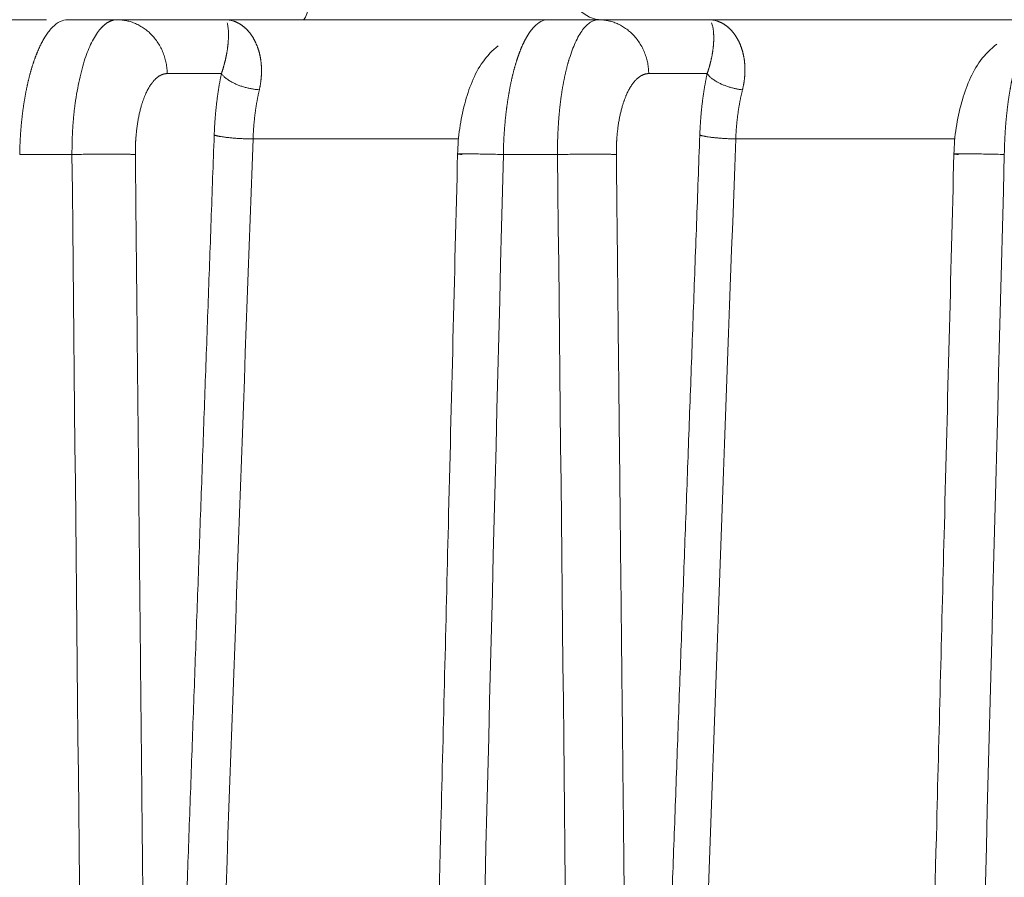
# Model space of a CAD drawing. Header units: millimetres. Extents: x 5437 to 18441, y -4466 to 3128.
# Tile 274 of 497: x 8432 to 8446, y 549 to 562. Entities that reach past the tile are written whole.
import ezdxf

# ---------------------------------------------------------------- set-up
doc = ezdxf.new("R2010")
doc.units = ezdxf.units.MM
doc.layers.add('1', color=7, linetype='Continuous', true_color=0xffffff)
doc.styles.add('TXT08', font='txt.shx', dxfattribs={"width": 0.8, "bigfont": 'gbcbig.shx'})
doc.dimstyles.new('YanXiu', dxfattribs={"dimtxt": 40, "dimasz": 30, "dimexe": 0.66, "dimexo": 0.66, "dimgap": 0.66, "dimtad": 0, "dimdec": 1, "dimdsep": 46, "dimtxsty": 'TXT08', "dimcen": 0, "dimclrd": 256, "dimclre": 165, "dimclrt": 90, "dimazin": 2, "dimtfac": 1, "dimtdec": 1, "dimtofl": 0, "dimtmove": 0, "dimatfit": 3, "dimfxl": 1, "dimlwd": 5, "dimlwe": 13, "dimarcsym": 0})

# ---------------------------------------------------------------- blocks, each defined once
blk = doc.blocks.new('*D35')
at = {"color": 165, "lineweight": 13, "transparency": 16777216}
for p, q in [((8947.864, 668.084), (9114.527, -277.112)), ((8081.233, 515.273), (8247.896, -429.922))]:
    blk.add_line(p, q, dxfattribs=at)
at = {"lineweight": 5, "transparency": 16777216}
for p, q in [((9084.868, -281.671), (8721.139, -345.806)), ((8277.326, -424.063), (8641.055, -359.927))]:
    blk.add_line(p, q, dxfattribs=at)
at = {"lineweight": 20, "transparency": 16777216}
for points in [[(9084, -276.747), (9085.737, -286.595), (9114.413, -276.462)], [(8276.458, -419.139), (8278.194, -428.987), (8247.782, -429.272)]]:
    blk.add_solid(points, dxfattribs=at)
at = {"layer": 'Defpoints', "color": 0, "lineweight": 20, "transparency": 16777216}
for p in [(8947.749, 668.734), (8081.118, 515.923), (9114.413, -276.462)]:
    blk.add_point(p, dxfattribs=at)
at = {"color": 90, "lineweight": 20, "transparency": 16777216, "insert": (8681.097, -352.867), "char_height": 40, "attachment_point": 5, "rotation": 10, "style": 'TXT08'}
blk.add_mtext('880', dxfattribs=at)
blk = doc.blocks.new('*D38')
at = {"color": 165, "lineweight": 13, "transparency": 16777216}
blk.add_line((8986.17, 447.037), (8717.324, 399.632), dxfattribs=at)
at = {"lineweight": 5, "transparency": 16777216}
for start, end in [(171.109661, 178.69322), (181.30678, 188.890339)]:
    blk.add_arc((10243.473, 668.734), 1549.032, start, end, dxfattribs=at)
at = {"lineweight": 20, "transparency": 16777216}
for points in [[(8708.118, 908.947), (8717.983, 907.306), (8717.974, 937.72)], [(8717.983, 430.161), (8708.118, 428.52), (8717.974, 399.747)]]:
    blk.add_solid(points, dxfattribs=at)
at = {"layer": 'Defpoints', "color": 0, "lineweight": 20, "transparency": 16777216}
for p in [(7952.772, 1072.646), (8986.82, 890.315), (8697.061, 758.802), (10020.868, 629.482), (8986.82, 447.152)]:
    blk.add_point(p, dxfattribs=at)
at = {"color": 90, "lineweight": 20, "transparency": 16777216, "insert": (8694.44, 668.734), "char_height": 40, "attachment_point": 5, "rotation": 90, "style": 'TXT08'}
blk.add_mtext('20°', dxfattribs=at)
blk = doc.blocks.new('*D40')
at = {"lineweight": 5, "transparency": 16777216}
for start, end in [(104.30221, 139.92848), (150.07152, 185.69779)]:
    blk.add_arc((9169.331, 707.804), 399.627, start, end, dxfattribs=at)
at = {"lineweight": 20, "transparency": 16777216}
for points in [[(9069.556, 1099.933), (9071.661, 1090.157), (9099.936, 1101.36)], [(8776.632, 668.812), (8766.725, 667.446), (8775.775, 638.41)]]:
    blk.add_solid(points, dxfattribs=at)
at = {"layer": 'Defpoints', "color": 0, "lineweight": 20, "transparency": 16777216}
for p in [(8987, 1741.853), (8912.456, 1013.936), (9169.331, 707.804), (8947.749, 668.734), (8081.118, 515.923)]:
    blk.add_point(p, dxfattribs=at)
at = {"color": 90, "lineweight": 20, "transparency": 16777216, "insert": (8841.976, 937.021), "char_height": 40, "attachment_point": 5, "rotation": 55, "style": 'TXT08'}
blk.add_mtext('90°', dxfattribs=at)
blk = doc.blocks.new('*D43')
at = {"color": 165, "lineweight": 13, "transparency": 16777216}
for p, q in [((10020.868, 628.822), (10020.868, -1427.236)), ((8401.118, -46.541), (8401.118, -1427.236))]:
    blk.add_line(p, q, dxfattribs=at)
at = {"lineweight": 5, "transparency": 16777216}
for p, q in [((8431.118, -1426.576), (9141, -1426.576)), ((9990.868, -1426.576), (9280.987, -1426.576))]:
    blk.add_line(p, q, dxfattribs=at)
at = {"lineweight": 20, "transparency": 16777216}
for points in [[(8431.118, -1421.576), (8431.118, -1431.576), (8401.118, -1426.576)], [(9990.868, -1421.576), (9990.868, -1431.576), (10020.868, -1426.576)]]:
    blk.add_solid(points, dxfattribs=at)
at = {"layer": 'Defpoints', "color": 0, "lineweight": 20, "transparency": 16777216}
for p in [(10020.868, 629.482), (8401.118, -45.881), (10020.868, -1426.576)]:
    blk.add_point(p, dxfattribs=at)
at = {"color": 90, "lineweight": 20, "transparency": 16777216, "insert": (9210.993, -1426.576), "char_height": 40, "attachment_point": 5, "style": 'TXT08'}
blk.add_mtext('1619.7', dxfattribs=at)
blk = doc.blocks.new('*D45')
at = {"color": 165, "lineweight": 13, "transparency": 16777216}
for p, q in [((8078.879, 2459.339), (10490.549, 2459.339)), ((8614.278, -4.077), (10490.549, -4.077))]:
    blk.add_line(p, q, dxfattribs=at)
at = {"lineweight": 5, "transparency": 16777216}
for p, q in [((10489.889, 2429.339), (10489.889, 1308.291)), ((10489.889, 25.923), (10489.889, 1146.971))]:
    blk.add_line(p, q, dxfattribs=at)
at = {"lineweight": 20, "transparency": 16777216}
for points in [[(10484.889, 2429.339), (10494.889, 2429.339), (10489.889, 2459.339)], [(10484.889, 25.923), (10494.889, 25.923), (10489.889, -4.077)]]:
    blk.add_solid(points, dxfattribs=at)
at = {"layer": 'Defpoints', "color": 0, "lineweight": 20, "transparency": 16777216}
for p in [(8078.219, 2459.339), (10489.889, 2459.339), (8613.618, -4.077)]:
    blk.add_point(p, dxfattribs=at)
at = {"color": 90, "lineweight": 20, "transparency": 16777216, "insert": (10489.889, 1227.631), "char_height": 40, "attachment_point": 5, "rotation": 90, "style": 'TXT08'}
blk.add_mtext('2463.4', dxfattribs=at)

msp = doc.modelspace()

# ---------------------------------------------------------------- linework, layer by layer
at = {"color": 7, "lineweight": 20}
msp.add_arc((8078.21928, 516.97839), 1942.36096, 17.50812349, 223.34882114, dxfattribs=at)
at = {"layer": '1', "color": 0, "lineweight": 20}
for p, q in [((8427.78017, 561.92321), (8431.97486, 561.92321)), ((8432.28735, 561.92321), (8433.00363, 561.92321)), ((8433.00363, 561.92321), (8434.58145, 561.92321)), ((8434.58145, 561.92321), (8439.62445, 561.92321)), ((8439.28752, 561.92321), (8440.02956, 561.92321)), ((8440.02956, 561.92321), (8441.63831, 561.92321)), ((8441.63831, 561.92321), (8446.5424, 561.92321)), ((8434.52831, 561.13717), (8433.73729, 561.13717)), ((8441.61499, 561.13717), (8440.76322, 561.13717)), ((8437.99002, 560.18426), (8434.98937, 560.18426)), ((8445.23351, 560.18426), (8442.03169, 560.18426)), ((8432.34824, 559.95811), (8431.58512, 559.95811)), ((8439.43166, 559.95811), (8438.6415, 559.95811))]:
    msp.add_line(p, q, dxfattribs=at)
msp.add_arc((8013.90589, 96.27159), 600, 26.44604786, 75.16248942, dxfattribs=at)
for centre, major_axis, ratio, start_param, end_param in [((8435.71202, 562.42321), (0, 0.5), 0.22752021, 3.14159265, 4.69842635), ((8440.07731, 562.42321), (0, -0.5), 0.91721347, 4.72635161, 6.28318531)]:
    msp.add_ellipse(centre, major_axis=major_axis, ratio=ratio, start_param=start_param, end_param=end_param, dxfattribs=at)
for points, degree, knots in [([(8432.28735, 561.92321), (8432.24976, 561.92321), (8432.21212, 561.914), (8432.13752, 561.87741), (8432.10055, 561.85003), (8432.06428, 561.81394)], 3, [0, 0, 0, 0, 0.5, 0.5, 1, 1, 1, 1]), ([(8432.75024, 561.77506), (8432.75258, 561.77788), (8432.75728, 561.78358), (8432.76444, 561.79189), (8432.77176, 561.8001), (8432.77922, 561.80817), (8432.78684, 561.81609), (8432.79461, 561.82386), (8432.80253, 561.83146), (8432.81061, 561.83887), (8432.81884, 561.84607), (8432.82722, 561.85306), (8432.83576, 561.85982), (8432.84444, 561.86633), (8432.85329, 561.87257), (8432.86228, 561.87854), (8432.87142, 561.88421), (8432.88072, 561.88956), (8432.89016, 561.89459), (8432.89976, 561.89928), (8432.9095, 561.9036), (8432.91939, 561.90754), (8432.92943, 561.91109), (8432.93961, 561.91422), (8432.94994, 561.91692), (8432.9604, 561.91916), (8432.97101, 561.92095), (8432.98176, 561.92223), (8432.99265, 561.92305), (8432.99995, 561.92316), (8433.00363, 561.92321)], 3, [0, 0, 0, 0, 0.0291863, 0.05885613, 0.0890095, 0.11964641, 0.15076686, 0.18237087, 0.21445844, 0.24702956, 0.28008425, 0.3136225, 0.34764431, 0.38214969, 0.41713863, 0.45261114, 0.48856722, 0.52500686, 0.56193007, 0.59933684, 0.63722717, 0.67560107, 0.71445852, 0.75379952, 0.79362407, 0.83393218, 0.87472383, 0.91599901, 0.95775774, 1, 1, 1, 1]), ([(8434.70297, 561.90411), (8434.70626, 561.90304), (8434.71278, 561.90091), (8434.72243, 561.89742), (8434.73189, 561.89376), (8434.74116, 561.88992), (8434.75024, 561.88592), (8434.75912, 561.88175), (8434.7678, 561.87745), (8434.77629, 561.87301), (8434.78459, 561.86847), (8434.79004, 561.8653), (8434.79273, 561.86373)], 3, [0, 0, 0, 0, 0.10799635, 0.21421604, 0.31865891, 0.4213248, 0.52221361, 0.62132526, 0.7186597, 0.81421695, 0.90799702, 1, 1, 1, 1]), ([(8434.79273, 561.86373), (8434.79586, 561.86186), (8434.80209, 561.85812), (8434.81132, 561.85222), (8434.82041, 561.84613), (8434.82934, 561.83983), (8434.83813, 561.83334), (8434.84678, 561.82667), (8434.85528, 561.81981), (8434.86363, 561.81278), (8434.87183, 561.80559), (8434.87989, 561.79823), (8434.8878, 561.79071), (8434.89556, 561.78304), (8434.90318, 561.77523), (8434.91065, 561.76728), (8434.91797, 561.75919), (8434.92514, 561.75098), (8434.93216, 561.74264), (8434.93903, 561.73419), (8434.94576, 561.72562), (8434.95233, 561.71695), (8434.95876, 561.70817), (8434.96503, 561.6993), (8434.97116, 561.69035), (8434.97515, 561.68425), (8434.97713, 561.68122)], 3, [0, 0, 0, 0, 0.04654789, 0.09266824, 0.13836134, 0.18362756, 0.22846723, 0.27288074, 0.31686847, 0.36043083, 0.40356826, 0.44628121, 0.48857014, 0.53043556, 0.57187797, 0.61289793, 0.65349599, 0.69367275, 0.73342882, 0.77276485, 0.81168151, 0.85017951, 0.88825958, 0.92592247, 0.963169, 1, 1, 1, 1]), ([(8439.28752, 561.92321), (8439.25438, 561.92321), (8439.22118, 561.9146), (8439.15511, 561.88038), (8439.12223, 561.85477), (8439.08974, 561.82099)], 3, [0, 0, 0, 0, 0.5, 0.5, 1, 1, 1, 1]), ([(8439.79863, 561.77598), (8439.83632, 561.82445), (8439.87465, 561.86137), (8439.95186, 561.91075), (8439.99075, 561.92321), (8440.02956, 561.92321)], 3, [0, 0, 0, 0, 0.5, 0.5, 1, 1, 1, 1]), ([(8441.76246, 561.90338), (8441.76579, 561.90227), (8441.77241, 561.90008), (8441.7822, 561.89648), (8441.79179, 561.89271), (8441.80118, 561.88875), (8441.81038, 561.88463), (8441.81937, 561.88034), (8441.82816, 561.87592), (8441.83675, 561.87136), (8441.84514, 561.86669), (8441.85064, 561.86343), (8441.85336, 561.86182)], 3, [0, 0, 0, 0, 0.10801682, 0.21425213, 0.31870587, 0.42137801, 0.52226856, 0.62137755, 0.71870506, 0.81425119, 0.90801611, 1, 1, 1, 1]), ([(8441.85336, 561.86182), (8441.85629, 561.86004), (8441.86212, 561.85649), (8441.87075, 561.85091), (8441.87926, 561.84516), (8441.88764, 561.83923), (8441.89588, 561.83314), (8441.904, 561.82688), (8441.91198, 561.82046), (8441.91983, 561.81389), (8441.92755, 561.80717), (8441.93514, 561.80031), (8441.9426, 561.79331), (8441.94992, 561.78617), (8441.95711, 561.77891), (8441.96418, 561.77152), (8441.9711, 561.76401), (8441.9779, 561.75638), (8441.98456, 561.74865), (8441.99109, 561.74081), (8441.99749, 561.73286), (8442.00376, 561.72482), (8442.00989, 561.71669), (8442.01588, 561.70846), (8442.02175, 561.70016), (8442.02747, 561.69177), (8442.03307, 561.68331), (8442.03672, 561.67757), (8442.03853, 561.67472)], 3, [0, 0, 0, 0, 0.04294011, 0.08551888, 0.1277366, 0.16959358, 0.21109015, 0.25222665, 0.29300342, 0.33342083, 0.37347926, 0.41317911, 0.45252078, 0.49150472, 0.53013135, 0.56840114, 0.60631458, 0.64387216, 0.68107439, 0.71792182, 0.75441501, 0.79055453, 0.82634099, 0.861775, 0.89685722, 0.93158833, 0.96596901, 1, 1, 1, 1]), ([(8432.02795, 561.77423), (8432.02565, 561.77147), (8432.02104, 561.76597), (8432.01419, 561.75745), (8432.00741, 561.74879), (8432.00069, 561.73997), (8431.99405, 561.73099), (8431.98747, 561.72186), (8431.98095, 561.71258), (8431.97451, 561.70316), (8431.96813, 561.6936), (8431.96183, 561.68391), (8431.95559, 561.67408), (8431.94942, 561.66414), (8431.94331, 561.65407), (8431.93728, 561.64388), (8431.93132, 561.63359), (8431.92542, 561.62318), (8431.91959, 561.61267), (8431.91383, 561.60206), (8431.90814, 561.59135), (8431.90252, 561.58056), (8431.89696, 561.56967), (8431.89147, 561.5587), (8431.88605, 561.54764), (8431.8807, 561.53652), (8431.87542, 561.52531), (8431.8702, 561.51404), (8431.86506, 561.5027), (8431.85998, 561.4913), (8431.85496, 561.47985), (8431.85002, 561.46833), (8431.84514, 561.45677), (8431.84032, 561.44516), (8431.83557, 561.4335), (8431.83089, 561.4218), (8431.82628, 561.41006), (8431.82173, 561.39829), (8431.81724, 561.38649), (8431.81282, 561.37466), (8431.80847, 561.36281), (8431.8056, 561.35485), (8431.80418, 561.35088)], 3, [0, 0, 0, 0, 0.02803445, 0.05591326, 0.08363643, 0.11120395, 0.13861584, 0.16587209, 0.19297271, 0.2199177, 0.24670705, 0.27334078, 0.29981888, 0.32614136, 0.35230821, 0.37831944, 0.40417506, 0.42987507, 0.45541946, 0.48080824, 0.50604142, 0.531119, 0.55604097, 0.58080736, 0.60541814, 0.62987335, 0.65417296, 0.678317, 0.70230545, 0.72613834, 0.74981566, 0.77333741, 0.7967036, 0.81991424, 0.84296933, 0.86586888, 0.88861288, 0.91120135, 0.93363429, 0.95591171, 0.97803361, 1, 1, 1, 1]), ([(8434.61704, 561.50321), (8434.61757, 561.50715), (8434.61864, 561.51505), (8434.6201, 561.52673), (8434.62148, 561.53832), (8434.62276, 561.54981), (8434.62394, 561.5612), (8434.62503, 561.57249), (8434.62602, 561.58367), (8434.62692, 561.59474), (8434.62773, 561.6057), (8434.62844, 561.61653), (8434.62907, 561.62724), (8434.62961, 561.63782), (8434.63006, 561.64827), (8434.63043, 561.65858), (8434.63071, 561.66876), (8434.63091, 561.67879), (8434.63103, 561.68867), (8434.63107, 561.6984), (8434.63103, 561.70797), (8434.63092, 561.71739), (8434.63074, 561.72664), (8434.63049, 561.73574), (8434.63027, 561.74163), (8434.63015, 561.74458)], 3, [0, 0, 0, 0, 0.03952348, 0.07940054, 0.11963215, 0.16021925, 0.20116274, 0.24246351, 0.28412243, 0.32614033, 0.36851805, 0.41125637, 0.45435608, 0.49781794, 0.54164269, 0.58583106, 0.63038374, 0.67530144, 0.72058481, 0.76623452, 0.81225121, 0.8586355, 0.905388, 0.9525093, 1, 1, 1, 1]), ([(8439.0505, 561.77507), (8439.0484, 561.77234), (8439.04421, 561.7669), (8439.03797, 561.75848), (8439.03179, 561.74992), (8439.02567, 561.74119), (8439.01961, 561.7323), (8439.01361, 561.72326), (8439.00767, 561.71408), (8439.00178, 561.70475), (8438.99596, 561.69528), (8438.99019, 561.68567), (8438.98449, 561.67593), (8438.97884, 561.66607), (8438.97325, 561.65608), (8438.96773, 561.64597), (8438.96226, 561.63575), (8438.95685, 561.62541), (8438.9515, 561.61496), (8438.94622, 561.60442), (8438.94099, 561.59377), (8438.93582, 561.58302), (8438.93071, 561.57218), (8438.92566, 561.56125), (8438.92067, 561.55024), (8438.91574, 561.53914), (8438.91087, 561.52796), (8438.90606, 561.51671), (8438.90131, 561.50539), (8438.89662, 561.494), (8438.89199, 561.48254), (8438.88742, 561.47103), (8438.88291, 561.45945), (8438.87845, 561.44782), (8438.87406, 561.43614), (8438.86972, 561.42441), (8438.86544, 561.41264), (8438.86122, 561.40082), (8438.85706, 561.38897), (8438.85296, 561.37708), (8438.84892, 561.36516), (8438.84626, 561.35715), (8438.84493, 561.35316)], 3, [0, 0, 0, 0, 0.02785416, 0.05556185, 0.0831231, 0.1105379, 0.13780627, 0.16492819, 0.19190369, 0.21873276, 0.24541541, 0.27195166, 0.2983415, 0.32458494, 0.35068199, 0.37663265, 0.40243694, 0.42809486, 0.45360642, 0.47897163, 0.5041905, 0.52926303, 0.55418924, 0.57896913, 0.60360271, 0.62809, 0.65243101, 0.67662574, 0.70067421, 0.72457642, 0.7483324, 0.77194215, 0.79540568, 0.81872301, 0.84189415, 0.86491911, 0.88779791, 0.91053057, 0.93311709, 0.95555749, 0.97785179, 1, 1, 1, 1]), ([(8441.70113, 561.49658), (8441.70161, 561.50056), (8441.70258, 561.50855), (8441.70389, 561.52036), (8441.7051, 561.53208), (8441.70619, 561.5437), (8441.70718, 561.55521), (8441.70806, 561.56662), (8441.70883, 561.57791), (8441.7095, 561.58909), (8441.71007, 561.60014), (8441.71053, 561.61108), (8441.7109, 561.62188), (8441.71117, 561.63256), (8441.71133, 561.64309), (8441.71141, 561.65349), (8441.71139, 561.66375), (8441.71128, 561.67386), (8441.71108, 561.68382), (8441.71079, 561.69363), (8441.71041, 561.70328), (8441.70995, 561.71276), (8441.70941, 561.72208), (8441.70879, 561.73125), (8441.70832, 561.73718), (8441.70808, 561.74016)], 3, [0, 0, 0, 0, 0.04000058, 0.08031202, 0.12093517, 0.16187086, 0.20311988, 0.24468303, 0.28656107, 0.32875475, 0.3712648, 0.41409195, 0.45723689, 0.50070032, 0.5444829, 0.58858529, 0.63300814, 0.67775207, 0.72281769, 0.76820562, 0.81391644, 0.85995073, 0.90630905, 0.95299196, 1, 1, 1, 1]), ([(8434.97713, 561.68122), (8434.9792, 561.678), (8434.98332, 561.67158), (8434.98937, 561.66173), (8434.99527, 561.65178), (8435.00103, 561.6417), (8435.00665, 561.63151), (8435.01213, 561.6212), (8435.01747, 561.61079), (8435.02266, 561.60027), (8435.02771, 561.58965), (8435.03262, 561.57894), (8435.03739, 561.56813), (8435.04201, 561.55723), (8435.04648, 561.54624), (8435.05082, 561.53517), (8435.05501, 561.52402), (8435.05905, 561.5128), (8435.06295, 561.5015), (8435.06671, 561.49012), (8435.07032, 561.47869), (8435.07378, 561.46719), (8435.0771, 561.45562), (8435.08028, 561.444), (8435.0833, 561.43233), (8435.08618, 561.4206), (8435.08892, 561.40883), (8435.0915, 561.39701), (8435.09394, 561.38515), (8435.09623, 561.37325), (8435.09765, 561.36524), (8435.09835, 561.36125)], 3, [0, 0, 0, 0, 0.03859575, 0.07688607, 0.11487202, 0.15255468, 0.18993519, 0.22701468, 0.26379437, 0.30027546, 0.33645923, 0.37234696, 0.40794, 0.44323971, 0.47824752, 0.51296488, 0.54739328, 0.58153427, 0.61538944, 0.6489604, 0.68224885, 0.7152565, 0.74798513, 0.78043657, 0.8126127, 0.84451544, 0.8761468, 0.9075088, 0.93860355, 0.96943321, 1, 1, 1, 1]), ([(8442.03853, 561.67472), (8442.04056, 561.67146), (8442.0446, 561.66497), (8442.05052, 561.65502), (8442.05629, 561.64496), (8442.06192, 561.63478), (8442.0674, 561.62449), (8442.07274, 561.61409), (8442.07793, 561.60358), (8442.08297, 561.59296), (8442.08787, 561.58225), (8442.09262, 561.57144), (8442.09723, 561.56054), (8442.10169, 561.54954), (8442.106, 561.53847), (8442.11017, 561.5273), (8442.11419, 561.51606), (8442.11806, 561.50475), (8442.12178, 561.49336), (8442.12536, 561.4819), (8442.12879, 561.47037), (8442.13207, 561.45878), (8442.1352, 561.44713), (8442.13818, 561.43543), (8442.14101, 561.42366), (8442.1437, 561.41185), (8442.14623, 561.39999), (8442.14862, 561.38809), (8442.15085, 561.37614), (8442.15294, 561.36416), (8442.15422, 561.3561), (8442.15486, 561.35208)], 3, [0, 0, 0, 0, 0.03828982, 0.07629565, 0.11401861, 0.15145984, 0.18862052, 0.22550186, 0.26210511, 0.29843153, 0.33448245, 0.3702592, 0.40576316, 0.44099576, 0.47595844, 0.51065269, 0.54508006, 0.57924211, 0.61314046, 0.64677676, 0.68015271, 0.71327006, 0.74613059, 0.77873614, 0.8110886, 0.84318989, 0.87504199, 0.90664695, 0.93800683, 0.96912379, 1, 1, 1, 1]), ([(8445.84349, 561.56873), (8445.75276, 561.49899), (8445.52381, 561.27467), (8445.34392, 560.82208), (8445.24046, 560.34604), (8445.21872, 560.09431), (8445.21555, 559.96487)], 3, [0, 0, 0, 0, 0.20799587, 0.58972956, 0.79165823, 1, 1, 1, 1]), ([(8434.52831, 561.13717), (8434.52969, 561.14117), (8434.53247, 561.14922), (8434.5365, 561.16122), (8434.54047, 561.17324), (8434.54435, 561.18527), (8434.54815, 561.19731), (8434.55187, 561.20935), (8434.5555, 561.22139), (8434.55905, 561.23344), (8434.56252, 561.24548), (8434.56591, 561.25751), (8434.56921, 561.26953), (8434.57242, 561.28155), (8434.57555, 561.29354), (8434.57859, 561.30552), (8434.58155, 561.31747), (8434.58442, 561.32941), (8434.58721, 561.34131), (8434.5899, 561.35318), (8434.59251, 561.36502), (8434.59504, 561.37682), (8434.59747, 561.38858), (8434.59982, 561.4003), (8434.60208, 561.41197), (8434.60426, 561.42359), (8434.60634, 561.43516), (8434.60834, 561.44667), (8434.61026, 561.45812), (8434.61209, 561.46951), (8434.61383, 561.48083), (8434.61549, 561.4921), (8434.61652, 561.49949), (8434.61704, 561.50321)], 3, [0, 0, 0, 0, 0.02778787, 0.05585654, 0.08420817, 0.11284487, 0.14176866, 0.17098151, 0.20048535, 0.23028203, 0.26037336, 0.29076108, 0.32144691, 0.35243249, 0.38371943, 0.41530929, 0.44720358, 0.47940378, 0.51191131, 0.54472757, 0.57785391, 0.61129164, 0.64504203, 0.67910634, 0.71348576, 0.74818148, 0.78319463, 0.81852633, 0.85417767, 0.89014969, 0.92644343, 0.96305987, 1, 1, 1, 1]), ([(8438.5679, 561.54466), (8438.48192, 561.47494), (8438.26179, 561.24988), (8438.09393, 560.80353), (8437.99712, 560.33641), (8437.97695, 560.09036), (8437.97408, 559.96413)], 3, [0, 0, 0, 0, 0.20462372, 0.58894705, 0.79139848, 1, 1, 1, 1]), ([(8441.61499, 561.13717), (8441.61645, 561.14134), (8441.61939, 561.14973), (8441.62366, 561.16225), (8441.62784, 561.1748), (8441.63192, 561.18736), (8441.63591, 561.19993), (8441.63981, 561.21252), (8441.6436, 561.22511), (8441.6473, 561.2377), (8441.6509, 561.25029), (8441.6544, 561.26288), (8441.65779, 561.27546), (8441.66109, 561.28804), (8441.66428, 561.30059), (8441.66737, 561.31313), (8441.67036, 561.32565), (8441.67324, 561.33815), (8441.67602, 561.35061), (8441.67869, 561.36305), (8441.68126, 561.37545), (8441.68373, 561.38781), (8441.68608, 561.40012), (8441.68834, 561.41239), (8441.69048, 561.42461), (8441.69253, 561.43678), (8441.69446, 561.44888), (8441.69629, 561.46092), (8441.69801, 561.4729), (8441.69964, 561.48482), (8441.70063, 561.49264), (8441.70113, 561.49658)], 3, [0, 0, 0, 0, 0.0300194, 0.06034253, 0.09097139, 0.12190793, 0.15315403, 0.18471154, 0.21658223, 0.24876783, 0.28127002, 0.31409042, 0.34723062, 0.38069216, 0.41447652, 0.44858516, 0.48301949, 0.51778088, 0.55287066, 0.58829012, 0.62404052, 0.66012309, 0.69653902, 0.73328947, 0.77037556, 0.80779839, 0.84555902, 0.8836585, 0.92209784, 0.96087802, 1, 1, 1, 1]), ([(8431.80418, 561.35088), (8431.80231, 561.34565), (8431.79859, 561.3352), (8431.79309, 561.31931), (8431.78766, 561.30329), (8431.78229, 561.28713), (8431.777, 561.27084), (8431.77178, 561.25441), (8431.76663, 561.23785), (8431.76155, 561.22117), (8431.75654, 561.20436), (8431.7516, 561.18743), (8431.74674, 561.17038), (8431.74194, 561.15321), (8431.73722, 561.13594), (8431.73257, 561.11855), (8431.72799, 561.10106), (8431.72349, 561.08346), (8431.71906, 561.06576), (8431.7147, 561.04796), (8431.71041, 561.03007), (8431.7062, 561.01209), (8431.70205, 560.99402), (8431.69799, 560.97586), (8431.69399, 560.95762), (8431.69007, 560.93929), (8431.68622, 560.92089), (8431.68244, 560.90241), (8431.67874, 560.88386), (8431.67511, 560.86524), (8431.67155, 560.84656), (8431.66806, 560.82781), (8431.66465, 560.80899), (8431.66131, 560.79012), (8431.65805, 560.7712), (8431.65485, 560.75221), (8431.65173, 560.73318), (8431.64869, 560.7141), (8431.64571, 560.69498), (8431.64281, 560.67581), (8431.63998, 560.6566), (8431.63722, 560.63735), (8431.63454, 560.61807), (8431.63192, 560.59875), (8431.62938, 560.5794), (8431.62691, 560.56003), (8431.62452, 560.54063), (8431.62219, 560.5212), (8431.61994, 560.50176), (8431.61775, 560.4823), (8431.61564, 560.46282), (8431.6136, 560.44333), (8431.61163, 560.42383), (8431.60974, 560.40432), (8431.60791, 560.3848), (8431.60615, 560.36528), (8431.60446, 560.34575), (8431.60285, 560.32623), (8431.6013, 560.30671), (8431.59982, 560.28719), (8431.59841, 560.26768), (8431.59707, 560.24818), (8431.5958, 560.22869), (8431.5946, 560.20921), (8431.59347, 560.18975), (8431.5924, 560.17031), (8431.5914, 560.15088), (8431.59047, 560.13148), (8431.58961, 560.1121), (8431.58882, 560.09274), (8431.58809, 560.07342), (8431.58743, 560.05412), (8431.58683, 560.03485), (8431.5863, 560.01562), (8431.58584, 559.99642), (8431.58544, 559.97725), (8431.58522, 559.96449), (8431.58512, 559.95811)], 3, [0, 0, 0, 0, 0.01438885, 0.02874897, 0.04308036, 0.05738303, 0.07165699, 0.08590224, 0.1001188, 0.11430666, 0.12846584, 0.14259635, 0.15669819, 0.17077136, 0.18481589, 0.19883178, 0.21281902, 0.22677764, 0.24070764, 0.25460903, 0.26848182, 0.28232601, 0.29614162, 0.30992865, 0.32368711, 0.33741701, 0.35111836, 0.36479116, 0.37843544, 0.39205119, 0.40563842, 0.41919715, 0.43272738, 0.44622912, 0.45970238, 0.47314718, 0.48656351, 0.4999514, 0.51331085, 0.52664187, 0.53994446, 0.55321865, 0.56646443, 0.57968183, 0.59287085, 0.60603149, 0.61916378, 0.63226772, 0.64534332, 0.65839059, 0.67140954, 0.68440019, 0.69736254, 0.71029661, 0.72320241, 0.73607994, 0.74892922, 0.76175026, 0.77454307, 0.78730766, 0.80004405, 0.81275225, 0.82543226, 0.8380841, 0.85070778, 0.86330332, 0.87587072, 0.88840999, 0.90092116, 0.91340423, 0.92585921, 0.93828612, 0.95068497, 0.96305576, 0.97539853, 0.98771327, 1, 1, 1, 1]), ([(8432.39379, 560.70091), (8432.41233, 560.82265), (8432.43375, 560.93928), (8432.48172, 561.15776), (8432.50828, 561.2596), (8432.537, 561.35206)], 3, [0, 0, 0, 0, 0.5, 0.5, 1, 1, 1, 1]), ([(8435.09835, 561.36125), (8435.09904, 561.35719), (8435.10041, 561.34907), (8435.1023, 561.33676), (8435.10404, 561.32439), (8435.10563, 561.31194), (8435.10708, 561.29943), (8435.10838, 561.28685), (8435.10954, 561.27421), (8435.11055, 561.2615), (8435.11141, 561.24874), (8435.11212, 561.23591), (8435.11268, 561.22303), (8435.1131, 561.2101), (8435.11337, 561.19711), (8435.11349, 561.18407), (8435.11346, 561.17098), (8435.11329, 561.15785), (8435.11296, 561.14466), (8435.11249, 561.13144), (8435.11187, 561.11817), (8435.1111, 561.10486), (8435.11018, 561.09151), (8435.10911, 561.07812), (8435.10789, 561.0647), (8435.10653, 561.05124), (8435.10501, 561.03775), (8435.10334, 561.02422), (8435.10153, 561.01067), (8435.09956, 560.99709), (8435.09744, 560.98349), (8435.09518, 560.96985), (8435.09276, 560.9562), (8435.09019, 560.94252), (8435.08747, 560.92882), (8435.08461, 560.91511), (8435.08257, 560.90594), (8435.08155, 560.90136)], 3, [0, 0, 0, 0, 0.03086166, 0.06155748, 0.09208994, 0.12246155, 0.1526749, 0.18273257, 0.21263724, 0.24239158, 0.27199836, 0.30146034, 0.33078037, 0.35996132, 0.38900612, 0.41791772, 0.44669913, 0.47535342, 0.50388367, 0.53229303, 0.56058469, 0.58876186, 0.61682782, 0.64478589, 0.6726394, 0.70039177, 0.72804641, 0.7556068, 0.78307645, 0.81045891, 0.83775775, 0.86497661, 0.89211913, 0.91918899, 0.94618992, 0.97312567, 1, 1, 1, 1]), ([(8438.84493, 561.35316), (8438.84322, 561.34795), (8438.8398, 561.33754), (8438.83474, 561.32172), (8438.82975, 561.30577), (8438.82481, 561.28967), (8438.81994, 561.27344), (8438.81514, 561.25707), (8438.8104, 561.24057), (8438.80572, 561.22394), (8438.80111, 561.20718), (8438.79656, 561.19031), (8438.79208, 561.17331), (8438.78766, 561.15619), (8438.78331, 561.13896), (8438.77902, 561.12161), (8438.7748, 561.10416), (8438.77064, 561.0866), (8438.76655, 561.06894), (8438.76253, 561.05118), (8438.75857, 561.03332), (8438.75467, 561.01537), (8438.75084, 560.99732), (8438.74708, 560.97918), (8438.74338, 560.96096), (8438.73975, 560.94265), (8438.73619, 560.92427), (8438.73269, 560.9058), (8438.72925, 560.88726), (8438.72589, 560.86865), (8438.72258, 560.84996), (8438.71935, 560.83121), (8438.71618, 560.8124), (8438.71308, 560.79352), (8438.71004, 560.77458), (8438.70707, 560.75559), (8438.70417, 560.73654), (8438.70133, 560.71744), (8438.69856, 560.69829), (8438.69585, 560.67909), (8438.69321, 560.65986), (8438.69064, 560.64058), (8438.68813, 560.62126), (8438.68569, 560.6019), (8438.68331, 560.58251), (8438.681, 560.56309), (8438.67876, 560.54364), (8438.67658, 560.52417), (8438.67447, 560.50467), (8438.67242, 560.48514), (8438.67044, 560.4656), (8438.66852, 560.44605), (8438.66667, 560.42647), (8438.66488, 560.40689), (8438.66316, 560.3873), (8438.6615, 560.36769), (8438.65991, 560.34809), (8438.65838, 560.32848), (8438.65692, 560.30887), (8438.65552, 560.28926), (8438.65419, 560.26965), (8438.65292, 560.25005), (8438.65172, 560.23046), (8438.65058, 560.21087), (8438.6495, 560.1913), (8438.64848, 560.17175), (8438.64753, 560.15221), (8438.64665, 560.13268), (8438.64582, 560.11318), (8438.64506, 560.0937), (8438.64437, 560.07425), (8438.64373, 560.05482), (8438.64316, 560.03541), (8438.64265, 560.01604), (8438.6422, 559.9967), (8438.64181, 559.9774), (8438.64161, 559.96454), (8438.6415, 559.95811)], 3, [0, 0, 0, 0, 0.01435158, 0.02867513, 0.04297066, 0.0572382, 0.07147776, 0.08568936, 0.09987302, 0.11402876, 0.1281566, 0.14225656, 0.15632864, 0.17037289, 0.18438931, 0.19837792, 0.21233875, 0.22627181, 0.24017712, 0.25405471, 0.2679046, 0.2817268, 0.29552134, 0.30928823, 0.32302751, 0.33673919, 0.35042329, 0.36407983, 0.37770884, 0.39131035, 0.40488436, 0.4184309, 0.43195, 0.44544169, 0.45890597, 0.47234288, 0.48575244, 0.49913467, 0.5124896, 0.52581725, 0.53911765, 0.55239081, 0.56563677, 0.57885555, 0.59204717, 0.60521166, 0.61834905, 0.63145935, 0.6445426, 0.65759882, 0.67062804, 0.68363029, 0.69660558, 0.70955395, 0.72247543, 0.73537003, 0.7482378, 0.76107875, 0.77389291, 0.78668031, 0.79944099, 0.81217496, 0.82488225, 0.8375629, 0.85021694, 0.86284438, 0.87544527, 0.88801963, 0.90056749, 0.91308888, 0.92558383, 0.93805237, 0.95049453, 0.96291034, 0.97529984, 0.98766305, 1, 1, 1, 1]), ([(8439.47243, 560.70075), (8439.47325, 560.7075), (8439.47489, 560.72102), (8439.47744, 560.74119), (8439.48006, 560.7613), (8439.48276, 560.78135), (8439.48553, 560.80134), (8439.48838, 560.82125), (8439.4913, 560.8411), (8439.4943, 560.86087), (8439.49738, 560.88056), (8439.50053, 560.90017), (8439.50376, 560.9197), (8439.50707, 560.93913), (8439.51045, 560.95848), (8439.5139, 560.97773), (8439.51743, 560.99689), (8439.52104, 561.01595), (8439.52472, 561.0349), (8439.52848, 561.05374), (8439.53231, 561.07248), (8439.53622, 561.0911), (8439.5402, 561.1096), (8439.54426, 561.12798), (8439.5484, 561.14624), (8439.5526, 561.16438), (8439.55689, 561.18238), (8439.56124, 561.20025), (8439.56567, 561.21798), (8439.57018, 561.23557), (8439.57476, 561.25302), (8439.57941, 561.27032), (8439.58414, 561.28747), (8439.58894, 561.30447), (8439.59381, 561.32131), (8439.59875, 561.338), (8439.6021, 561.34897), (8439.60378, 561.35446)], 3, [0, 0, 0, 0, 0.02758041, 0.05521833, 0.08291385, 0.11066702, 0.13847794, 0.16634667, 0.19427329, 0.22225786, 0.25030047, 0.27840118, 0.30656006, 0.33477719, 0.36305262, 0.39138645, 0.41977872, 0.44822951, 0.47673889, 0.50530693, 0.53393368, 0.56261922, 0.59136362, 0.62016693, 0.64902922, 0.67795056, 0.70693101, 0.73597063, 0.76506948, 0.79422763, 0.82344513, 0.85272205, 0.88205845, 0.91145439, 0.94090992, 0.9704251, 1, 1, 1, 1]), ([(8442.15486, 561.35208), (8442.15554, 561.34754), (8442.1569, 561.33848), (8442.15872, 561.32474), (8442.16036, 561.31092), (8442.16182, 561.29702), (8442.16309, 561.28305), (8442.16418, 561.269), (8442.16508, 561.25488), (8442.1658, 561.2407), (8442.16633, 561.22645), (8442.16668, 561.21214), (8442.16684, 561.19776), (8442.16682, 561.18333), (8442.16661, 561.16885), (8442.16621, 561.15431), (8442.16563, 561.13972), (8442.16486, 561.12508), (8442.1639, 561.1104), (8442.16276, 561.09568), (8442.16143, 561.08091), (8442.15991, 561.06611), (8442.15821, 561.05127), (8442.15632, 561.03639), (8442.15424, 561.02149), (8442.15197, 561.00656), (8442.14951, 560.99159), (8442.14687, 560.97661), (8442.14404, 560.9616), (8442.14102, 560.94657), (8442.1378, 560.93152), (8442.13442, 560.91646), (8442.132, 560.90639), (8442.13079, 560.90136)], 3, [0, 0, 0, 0, 0.03455734, 0.06892538, 0.10310744, 0.13710688, 0.17092715, 0.20457173, 0.23804418, 0.27134811, 0.30448719, 0.33746516, 0.3702858, 0.40295297, 0.43547057, 0.46784257, 0.500073, 0.53216593, 0.5641255, 0.59595591, 0.62766141, 0.65924628, 0.6907149, 0.72207167, 0.75332104, 0.78446751, 0.81551565, 0.84647005, 0.87733536, 0.90811626, 0.93881748, 0.96944379, 1, 1, 1, 1]), ([(8446.13932, 561.3566), (8446.13774, 561.35139), (8446.1346, 561.34099), (8446.12994, 561.32517), (8446.12535, 561.30921), (8446.12081, 561.29311), (8446.11632, 561.27688), (8446.1119, 561.2605), (8446.10754, 561.244), (8446.10323, 561.22736), (8446.09898, 561.21059), (8446.09479, 561.1937), (8446.09066, 561.17669), (8446.08659, 561.15956), (8446.08258, 561.14231), (8446.07863, 561.12495), (8446.07473, 561.10748), (8446.0709, 561.0899), (8446.06713, 561.07221), (8446.06341, 561.05443), (8446.05975, 561.03654), (8446.05616, 561.01856), (8446.05262, 561.00049), (8446.04914, 560.98232), (8446.04573, 560.96407), (8446.04237, 560.94573), (8446.03907, 560.92731), (8446.03584, 560.90881), (8446.03266, 560.89023), (8446.02954, 560.87158), (8446.02648, 560.85286), (8446.02349, 560.83407), (8446.02055, 560.81521), (8446.01767, 560.79629), (8446.01485, 560.77731), (8446.0121, 560.75827), (8446.0094, 560.73917), (8446.00676, 560.72003), (8446.00419, 560.70083), (8446.00167, 560.68158), (8445.99921, 560.66229), (8445.99682, 560.64296), (8445.99448, 560.62359), (8445.99221, 560.60418), (8445.98999, 560.58474), (8445.98784, 560.56526), (8445.98574, 560.54575), (8445.98371, 560.52622), (8445.98173, 560.50666), (8445.97982, 560.48708), (8445.97796, 560.46747), (8445.97617, 560.44785), (8445.97443, 560.42822), (8445.97276, 560.40857), (8445.97114, 560.38891), (8445.96959, 560.36924), (8445.96809, 560.34957), (8445.96666, 560.32989), (8445.96528, 560.31021), (8445.96396, 560.29053), (8445.96271, 560.27086), (8445.96151, 560.25119), (8445.96037, 560.23152), (8445.9593, 560.21187), (8445.95828, 560.19222), (8445.95732, 560.17259), (8445.95642, 560.15298), (8445.95558, 560.13338), (8445.9548, 560.1138), (8445.95408, 560.09425), (8445.95341, 560.07471), (8445.95281, 560.05521), (8445.95226, 560.03573), (8445.95178, 560.01628), (8445.95135, 559.99686), (8445.95098, 559.97748), (8445.95078, 559.96456), (8445.95068, 559.95811)], 3, [0, 0, 0, 0, 0.01438616, 0.02874289, 0.04307022, 0.05736819, 0.07163682, 0.08587617, 0.10008625, 0.11426711, 0.12841878, 0.14254131, 0.15663471, 0.17069905, 0.18473434, 0.19874063, 0.21271795, 0.22666635, 0.24058586, 0.25447653, 0.26833839, 0.28217147, 0.29597583, 0.3097515, 0.32349852, 0.33721694, 0.35090679, 0.36456812, 0.37820096, 0.39180537, 0.40538138, 0.41892904, 0.4324484, 0.44593948, 0.45940235, 0.47283704, 0.48624359, 0.49962206, 0.5129725, 0.52629493, 0.53958943, 0.55285602, 0.56609475, 0.57930568, 0.59248885, 0.60564432, 0.61877212, 0.63187231, 0.64494493, 0.65799004, 0.67100769, 0.68399793, 0.6969608, 0.70989637, 0.72280467, 0.73568577, 0.74853971, 0.76136656, 0.77416635, 0.78693914, 0.799685, 0.81240397, 0.8250961, 0.83776146, 0.85040009, 0.86301206, 0.87559742, 0.88815622, 0.90068852, 0.91319439, 0.92567387, 0.93812703, 0.95055392, 0.9629546, 0.97532914, 0.98767758, 1, 1, 1, 1]), ([(8433.73729, 561.13717), (8433.67235, 561.13727), (8433.60811, 561.11034), (8433.54734, 561.05742), (8433.43521, 560.90205), (8433.35072, 560.66227), (8433.31707, 560.52309), (8433.28653, 560.32549), (8433.27452, 560.11607), (8433.27269, 560.06352), (8433.27204, 560.01089), (8433.27256, 559.95811)], 5, [0, 0, 0, 0, 0, 0, 0.43343098, 0.43343098, 0.43343098, 0.85997902, 0.85997902, 0.85997902, 1, 1, 1, 1, 1, 1]), ([(8440.76322, 561.13717), (8440.69749, 561.13729), (8440.63244, 561.11073), (8440.57068, 561.05828), (8440.45739, 560.90517), (8440.37131, 560.66727), (8440.33694, 560.5298), (8440.30519, 560.33204), (8440.29245, 560.12167), (8440.29045, 560.06725), (8440.28974, 560.01276), (8440.29031, 559.95811)], 5, [0, 0, 0, 0, 0, 0, 0.43498606, 0.43498606, 0.43498606, 0.85628153, 0.85628153, 0.85628153, 1, 1, 1, 1, 1, 1]), ([(8435.08155, 560.90136), (8435.08008, 560.89496), (8435.07714, 560.88217), (8435.07286, 560.86284), (8435.06867, 560.84342), (8435.06458, 560.8239), (8435.0606, 560.80428), (8435.05672, 560.78457), (8435.05294, 560.76477), (8435.04927, 560.74489), (8435.0457, 560.72492), (8435.04223, 560.70486), (8435.03886, 560.68473), (8435.0356, 560.66452), (8435.03244, 560.64423), (8435.02939, 560.62387), (8435.02644, 560.60345), (8435.02359, 560.58295), (8435.02084, 560.56239), (8435.01821, 560.54177), (8435.01567, 560.52109), (8435.01324, 560.50036), (8435.01092, 560.47957), (8435.00869, 560.45873), (8435.00658, 560.43783), (8435.00457, 560.4169), (8435.00266, 560.39592), (8435.00086, 560.3749), (8434.99916, 560.35384), (8434.99757, 560.33274), (8434.99608, 560.31161), (8434.99469, 560.29045), (8434.99342, 560.26926), (8434.99224, 560.24804), (8434.99118, 560.22681), (8434.99021, 560.20555), (8434.98965, 560.19135), (8434.98937, 560.18426)], 3, [0, 0, 0, 0, 0.02897771, 0.05792958, 0.08685577, 0.11575646, 0.14463182, 0.17348202, 0.20230725, 0.23110766, 0.25988345, 0.28863478, 0.31736184, 0.34606479, 0.37474383, 0.40339913, 0.43203086, 0.46063922, 0.48922438, 0.51778651, 0.54632582, 0.57484247, 0.60333665, 0.63180855, 0.66025834, 0.68868622, 0.71709237, 0.74547698, 0.77384023, 0.80218232, 0.83050342, 0.85880372, 0.88708343, 0.91534272, 0.94358178, 0.97180081, 1, 1, 1, 1]), ([(8442.13079, 560.90136), (8442.12921, 560.89495), (8442.12605, 560.88214), (8442.12145, 560.86278), (8442.11695, 560.84333), (8442.11256, 560.82379), (8442.10828, 560.80415), (8442.10411, 560.78441), (8442.10006, 560.76459), (8442.09611, 560.74469), (8442.09228, 560.7247), (8442.08855, 560.70463), (8442.08494, 560.68448), (8442.08143, 560.66426), (8442.07804, 560.64396), (8442.07476, 560.62359), (8442.07159, 560.60316), (8442.06853, 560.58266), (8442.06559, 560.5621), (8442.06275, 560.54148), (8442.06003, 560.5208), (8442.05742, 560.50006), (8442.05492, 560.47928), (8442.05253, 560.45844), (8442.05025, 560.43756), (8442.04809, 560.41664), (8442.04603, 560.39567), (8442.04409, 560.37466), (8442.04227, 560.35362), (8442.04055, 560.33254), (8442.03894, 560.31144), (8442.03745, 560.2903), (8442.03607, 560.26914), (8442.0348, 560.24795), (8442.03365, 560.22674), (8442.0326, 560.20552), (8442.032, 560.19134), (8442.03169, 560.18426)], 3, [0, 0, 0, 0, 0.02913572, 0.05823416, 0.08729566, 0.11632059, 0.14530932, 0.1742622, 0.2031796, 0.23206189, 0.26090943, 0.2897226, 0.31850177, 0.34724731, 0.3759596, 0.40463903, 0.43328595, 0.46190077, 0.49048386, 0.51903561, 0.54755639, 0.57604661, 0.60450665, 0.6329369, 0.66133775, 0.68970961, 0.71805285, 0.74636789, 0.77465511, 0.80291492, 0.83114773, 0.85935392, 0.88753392, 0.91568812, 0.94381692, 0.97192075, 1, 1, 1, 1]), ([(8432.34824, 559.95811), (8432.34821, 559.96522), (8432.34815, 559.97944), (8432.34816, 560.00078), (8432.34824, 560.02214), (8432.3484, 560.04352), (8432.34864, 560.06491), (8432.34896, 560.08632), (8432.34936, 560.10774), (8432.34985, 560.12916), (8432.35041, 560.15059), (8432.35106, 560.17203), (8432.35178, 560.19346), (8432.35259, 560.21489), (8432.35348, 560.23632), (8432.35445, 560.25774), (8432.3555, 560.27915), (8432.35663, 560.30055), (8432.35784, 560.32193), (8432.35914, 560.34329), (8432.36052, 560.36464), (8432.36198, 560.38595), (8432.36352, 560.40724), (8432.36515, 560.42851), (8432.36686, 560.44974), (8432.36865, 560.47093), (8432.37052, 560.49209), (8432.37247, 560.5132), (8432.37451, 560.53427), (8432.37663, 560.5553), (8432.37883, 560.57628), (8432.38112, 560.5972), (8432.38348, 560.61807), (8432.38593, 560.63888), (8432.38847, 560.65963), (8432.39108, 560.68032), (8432.39289, 560.69405), (8432.39379, 560.70091)], 3, [0, 0, 0, 0, 0.02790997, 0.05585841, 0.08384536, 0.11187087, 0.13993496, 0.1680377, 0.1961791, 0.22435922, 0.25257809, 0.28083576, 0.30913227, 0.33746765, 0.36584195, 0.3942552, 0.42270744, 0.45119872, 0.47972907, 0.50829853, 0.53690714, 0.56555493, 0.59424196, 0.62296824, 0.65173383, 0.68053876, 0.70938307, 0.73826679, 0.76718996, 0.79615262, 0.82515481, 0.85419655, 0.8832779, 0.91239888, 0.94155954, 0.9707599, 1, 1, 1, 1]), ([(8439.43166, 559.95811), (8439.43162, 559.96526), (8439.43156, 559.97958), (8439.43155, 560.00105), (8439.43161, 560.02253), (8439.43174, 560.04402), (8439.43195, 560.06552), (8439.43223, 560.08702), (8439.43259, 560.10853), (8439.43301, 560.13003), (8439.43352, 560.15154), (8439.43409, 560.17303), (8439.43474, 560.19452), (8439.43546, 560.216), (8439.43626, 560.23746), (8439.43712, 560.25891), (8439.43807, 560.28034), (8439.43908, 560.30174), (8439.44018, 560.32312), (8439.44134, 560.34448), (8439.44258, 560.36581), (8439.44389, 560.3871), (8439.44528, 560.40836), (8439.44674, 560.42958), (8439.44827, 560.45076), (8439.44988, 560.4719), (8439.45156, 560.49299), (8439.45331, 560.51403), (8439.45514, 560.53502), (8439.45705, 560.55596), (8439.45902, 560.57684), (8439.46107, 560.59766), (8439.4632, 560.61842), (8439.46539, 560.63912), (8439.46766, 560.65974), (8439.47, 560.6803), (8439.47162, 560.69393), (8439.47243, 560.70075)], 3, [0, 0, 0, 0, 0.02809207, 0.05621143, 0.08435815, 0.11253232, 0.14073404, 0.16896338, 0.19722042, 0.22550526, 0.25381796, 0.28215863, 0.31052734, 0.33892417, 0.36734921, 0.39580254, 0.42428424, 0.45279439, 0.48133308, 0.50990038, 0.53849638, 0.56712115, 0.59577479, 0.62445736, 0.65316895, 0.68190963, 0.71067949, 0.73947861, 0.76830706, 0.79716492, 0.82605227, 0.85496919, 0.88391576, 0.91289204, 0.94189813, 0.97093409, 1, 1, 1, 1]), ([(8437.97408, 559.96413), (8437.92916, 558.16038), (8437.84811, 554.90482), (8437.73972, 550.5494), (8437.65623, 547.19341), (8437.57441, 543.90326), (8437.51995, 541.71296), (8437.4855, 540.32699)], 3, [0, 0, 0, 0, 0.27556318, 0.49735792, 0.66538424, 0.78826286, 1, 1, 1, 1]), ([(8445.21555, 559.96487), (8445.16914, 558.16112), (8445.08539, 554.90558), (8444.97341, 550.55019), (8444.88717, 547.19422), (8444.81032, 544.20301), (8444.76175, 542.31164), (8444.73384, 541.2246)], 3, [0, 0, 0, 0, 0.28874965, 0.5211579, 0.69722476, 0.82598347, 1, 1, 1, 1])]:
    msp.add_open_spline(points, degree=degree, knots=knots, dxfattribs=at)
for points, weights in [([(8433.73729, 561.13717), (8433.7247, 561.92321), (8433.00363, 561.92321)], [1, 0.713250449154, 1]), ([(8440.76322, 561.13717), (8440.75063, 561.92321), (8440.02956, 561.92321)], [1, 0.713250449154, 1]), ([(8434.52831, 561.13717), (8434.67694, 560.93017), (8435.08155, 560.90136)], [1, 0.766158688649, 1]), ([(8441.61499, 561.13717), (8441.75197, 560.94295), (8442.13079, 560.90136)], [1, 0.789918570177, 1]), ([(8434.42295, 560.2408), (8434.58679, 560.18734), (8434.98937, 560.18426)], [1, 0.771318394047, 1]), ([(8441.50766, 560.2408), (8441.65759, 560.19143), (8442.03169, 560.18426)], [1, 0.798001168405, 1]), ([(8433.27256, 559.95811), (8433.00359, 559.96805), (8432.34824, 559.95811)], [1, 0.764374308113, 1]), ([(8438.6415, 559.95811), (8437.63317, 559.98093), (8438.04016, 559.95811)], [1, 0.616115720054, 1]), ([(8440.29031, 559.95811), (8440.04342, 559.96648), (8439.43166, 559.95811)], [1, 0.790697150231, 1]), ([(8445.95068, 559.95811), (8444.83676, 559.98538), (8445.28157, 559.95811)], [1, 0.581949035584, 1])]:
    msp.add_rational_spline(points, weights, degree=2, dxfattribs=at)
for points, degree in [([(8434.58145, 561.92321), (8434.62167, 561.92321), (8434.66211, 561.91682), (8434.70297, 561.90411)], 3), ([(8434.62407, 561.8194), (8434.62185, 561.84345), (8434.6176, 561.86359), (8434.61201, 561.8795)], 3), ([(8441.63831, 561.92321), (8441.67945, 561.92321), (8441.72079, 561.91658), (8441.76246, 561.90338)], 3), ([(8441.69784, 561.81668), (8441.69385, 561.84128), (8441.68777, 561.86192), (8441.6803, 561.87823)], 3), ([(8432.06428, 561.81394), (8432.05209, 561.8017), (8432.03997, 561.78846), (8432.02795, 561.77423)], 3), ([(8432.6324, 561.58704), (8432.67013, 561.66137), (8432.70961, 561.72446), (8432.75024, 561.77506)], 3), ([(8434.63015, 561.74458), (8434.63011, 561.77251), (8434.62792, 561.79756), (8434.62407, 561.8194)], 3), ([(8439.08974, 561.82099), (8439.07659, 561.80706), (8439.0635, 561.79174), (8439.0505, 561.77507)], 3), ([(8439.69085, 561.58811), (8439.72581, 561.66243), (8439.76187, 561.72547), (8439.79863, 561.77598)], 3), ([(8441.70808, 561.74016), (8441.70671, 561.7687), (8441.70314, 561.79432), (8441.69784, 561.81668)], 3), ([(8432.537, 561.35206), (8432.56702, 561.43917), (8432.59896, 561.51795), (8432.6324, 561.58704)], 3), ([(8439.60378, 561.35446), (8439.63168, 561.44107), (8439.66079, 561.5194), (8439.69085, 561.58811)], 3), ([(8434.42295, 560.2408), (8434.4298, 560.43067), (8434.44373, 560.61647), (8434.46496, 560.79682), (8434.49331, 560.97065), (8434.52831, 561.13717)], 5), ([(8441.50766, 560.2408), (8441.51461, 560.43105), (8441.52883, 560.61708), (8441.55048, 560.79743), (8441.57938, 560.97105), (8441.61499, 561.13717)], 5), ([(8433.5231, 535.28747), (8433.70305, 540.27814), (8433.88301, 545.26881), (8434.06298, 550.25948), (8434.24296, 555.25014), (8434.42295, 560.2408)], 5), ([(8434.98937, 560.18426), (8434.68976, 551.86649), (8434.39017, 543.54872), (8434.09058, 535.23094)], 3), ([(8440.56254, 534.36154), (8440.75145, 539.53743), (8440.94042, 544.7133), (8441.12944, 549.88915), (8441.31852, 555.06499), (8441.50766, 560.2408)], 5), ([(8442.03169, 560.18426), (8441.71745, 551.55791), (8441.40336, 542.93149), (8441.08942, 534.30501)], 3), ([(8432.69827, 525.9516), (8432.58141, 537.28711), (8432.46473, 548.62261), (8432.34824, 559.95811)], 3), ([(8433.27256, 559.95811), (8433.32261, 555.02399), (8433.37268, 550.08986), (8433.42279, 545.15573), (8433.47293, 540.2216), (8433.5231, 535.28747)], 5), ([(8438.6415, 559.95811), (8438.35688, 548.62289), (8438.07273, 537.28765), (8437.78906, 525.95238)], 3), ([(8439.79769, 525.9516), (8439.67552, 537.28711), (8439.55351, 548.62261), (8439.43166, 559.95811)], 3), ([(8440.29031, 559.95811), (8440.3447, 554.8388), (8440.39911, 549.71949), (8440.45356, 544.60017), (8440.50804, 539.48086), (8440.56254, 534.36154)], 5), ([(8445.95068, 559.95811), (8445.65642, 548.62296), (8445.36275, 537.28777), (8445.06965, 525.95255)], 3)]:
    msp.add_open_spline(points, degree=degree, dxfattribs=at)

# ---------------------------------------------------------------- dimensions: what is measured, and where the dimension line sits
at = {"color": 7, "lineweight": 20}
dim = msp.add_linear_dim(base=(10489.88872, 2459.33935), p1=(8613.61836, -4.07679), p2=(8078.21928, 2459.33935), angle=90, dimstyle='YanXiu', dxfattribs=at)
dim.commit()
dim.dimension.update_dxf_attribs({"geometry": '*D45', "text_midpoint": (10489.88872, 1227.63128)})
for base, line1, line2, picture, middle in [((8912.4558, 1013.93631), ((8947.74919, 668.7336), (8081.11836, 515.92321)), ((8987.00035, 1741.85258), (9169.33093, 707.80444)), '*D40', (8841.97585, 937.02094)), ((8697.0612, 758.80181), ((10020.86817, 629.48245), (8986.82003, 447.15186)), ((7952.77189, 1072.64593), (8986.82003, 890.31535)), '*D38', (8694.44048, 668.7336))]:
    dim = msp.add_angular_dim_2l(base=base, line1=line1, line2=line2, dimstyle='YanXiu', dxfattribs=at)
    dim.commit()
    dim.dimension.update_dxf_attribs({"geometry": picture, "text_midpoint": middle})
dim = msp.add_aligned_dim(p1=(8081.11836, 515.92321), p2=(8947.74919, 668.7336), distance=-959.77636, dimstyle='YanXiu', dxfattribs=at)
dim.commit()
dim.dimension.update_dxf_attribs({"geometry": '*D35', "text_midpoint": (8681.09719, -352.86679)})
dim = msp.add_linear_dim(base=(10020.86817, -1426.57588), p1=(8401.11836, -45.88071), p2=(10020.86817, 629.48245), dimstyle='YanXiu', dxfattribs=at)
dim.commit()
dim.dimension.update_dxf_attribs({"geometry": '*D43', "text_midpoint": (9210.99327, -1426.57588)})

doc.saveas('drawing.dxf')
